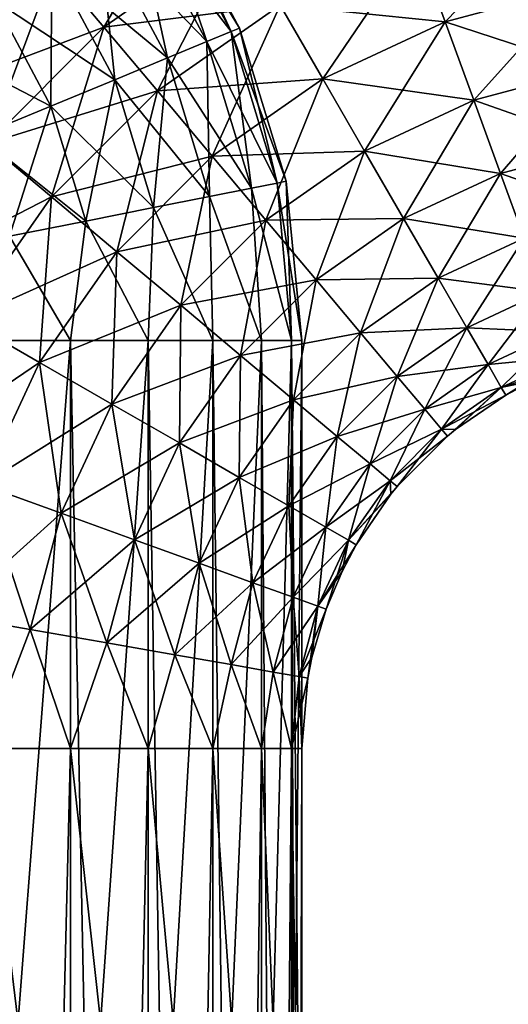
# Model space of a CAD drawing. Header units: inches. Extents: x -4.64 to 4.64, y -1.42 to 0.49.
# Tile 358 of 608: x 1.95 to 2.02, y -0.78 to -0.64. Entities that reach past the tile are written whole.
import ezdxf

# ---------------------------------------------------------------- set-up
doc = ezdxf.new("R2010")
doc.units = ezdxf.units.IN
doc.header["$LTSCALE"] = 65.185185
doc.header["$MEASUREMENT"] = 0
for name, color, linetype in [('675', 7, 'CONTINUOUS'), ('676', 7, 'CONTINUOUS'), ('683', 7, 'CONTINUOUS'), ('684', 7, 'CONTINUOUS'), ('701', 7, 'CONTINUOUS'), ('702', 7, 'CONTINUOUS'), ('726', 7, 'CONTINUOUS'), ('727', 7, 'CONTINUOUS')]:
    doc.layers.add(name, color=color, linetype=linetype)

msp = doc.modelspace()

# ---------------------------------------------------------------- linework, layer by layer
at = {"layer": '675', "color": 7, "linetype": 'CONTINUOUS', "true_color": 0xa2afbf}
for points in [[(1.9576, -0.682, 8.46837), (1.94513, -0.682, 8.47273), (1.9576, -1.243, 8.46837), (1.9576, -0.682, 8.46837)], [(1.9576, -1.243, 8.46837), (1.94513, -0.682, 8.47273), (1.94513, -1.243, 8.47273), (1.9576, -1.243, 8.46837)], [(1.96879, -0.682, 8.46134), (1.9576, -0.682, 8.46837), (1.96879, -1.243, 8.46134), (1.96879, -0.682, 8.46134)], [(1.96879, -1.243, 8.46134), (1.9576, -0.682, 8.46837), (1.9576, -1.243, 8.46837), (1.96879, -1.243, 8.46134)], [(1.97813, -0.682, 8.452), (1.96879, -0.682, 8.46134), (1.97813, -1.243, 8.452), (1.97813, -0.682, 8.452)], [(1.97813, -1.243, 8.452), (1.96879, -0.682, 8.46134), (1.96879, -1.243, 8.46134), (1.97813, -1.243, 8.452)], [(1.98516, -0.682, 8.44081), (1.97813, -0.682, 8.452), (1.98516, -1.243, 8.44081), (1.98516, -0.682, 8.44081)], [(1.98516, -1.243, 8.44081), (1.97813, -0.682, 8.452), (1.97813, -1.243, 8.452), (1.98516, -1.243, 8.44081)], [(1.98952, -0.682, 8.42834), (1.98516, -0.682, 8.44081), (1.98952, -1.243, 8.42834), (1.98952, -0.682, 8.42834)], [(1.98952, -1.243, 8.42834), (1.98516, -0.682, 8.44081), (1.98516, -1.243, 8.44081), (1.98952, -1.243, 8.42834)], [(1.991, -0.682, 8.41521), (1.98952, -0.682, 8.42834), (1.991, -0.843, 8.41521), (1.991, -0.682, 8.41521)], [(1.991, -0.843, 8.41521), (1.98952, -0.682, 8.42834), (1.991, -1.243, 8.41521), (1.991, -0.843, 8.41521)], [(1.991, -1.243, 8.41521), (1.98952, -0.682, 8.42834), (1.98952, -1.243, 8.42834), (1.991, -1.243, 8.41521)]]:
    msp.add_3dface(points, dxfattribs=at)
at = {"layer": '676', "color": 7, "linetype": 'CONTINUOUS', "true_color": 0xa2afbf}
for points in [[(1.9576, -0.843, 8.36205), (1.94513, -0.843, 8.35769), (1.9576, -0.682, 8.36205), (1.9576, -0.843, 8.36205)], [(1.9576, -0.682, 8.36205), (1.94513, -0.843, 8.35769), (1.94513, -0.682, 8.35769), (1.9576, -0.682, 8.36205)], [(1.96879, -0.843, 8.36908), (1.9576, -0.843, 8.36205), (1.96879, -0.682, 8.36908), (1.96879, -0.843, 8.36908)], [(1.96879, -0.682, 8.36908), (1.9576, -0.843, 8.36205), (1.9576, -0.682, 8.36205), (1.96879, -0.682, 8.36908)], [(1.97813, -0.843, 8.37842), (1.96879, -0.843, 8.36908), (1.97813, -0.682, 8.37842), (1.97813, -0.843, 8.37842)], [(1.97813, -0.682, 8.37842), (1.96879, -0.843, 8.36908), (1.96879, -0.682, 8.36908), (1.97813, -0.682, 8.37842)], [(1.98516, -0.843, 8.38961), (1.97813, -0.843, 8.37842), (1.98516, -0.682, 8.38961), (1.98516, -0.843, 8.38961)], [(1.98516, -0.682, 8.38961), (1.97813, -0.843, 8.37842), (1.97813, -0.682, 8.37842), (1.98516, -0.682, 8.38961)], [(1.98952, -0.843, 8.40208), (1.98516, -0.843, 8.38961), (1.98952, -0.682, 8.40208), (1.98952, -0.843, 8.40208)], [(1.98952, -0.682, 8.40208), (1.98516, -0.843, 8.38961), (1.98516, -0.682, 8.38961), (1.98952, -0.682, 8.40208)], [(1.991, -0.682, 8.41521), (1.991, -0.843, 8.41521), (1.98952, -0.843, 8.40208), (1.991, -0.682, 8.41521)], [(1.991, -0.682, 8.41521), (1.98952, -0.843, 8.40208), (1.98952, -0.682, 8.40208), (1.991, -0.682, 8.41521)]]:
    msp.add_3dface(points, dxfattribs=at)
at = {"layer": '683', "color": 7, "linetype": 'CONTINUOUS', "true_color": 0xa2afbf}
for points in [[(1.9576, -1.243, -8.46837), (1.94513, -1.243, -8.47273), (1.9576, -0.741, -8.46837), (1.9576, -1.243, -8.46837)], [(1.9576, -0.741, -8.46837), (1.94513, -1.243, -8.47273), (1.94513, -0.741, -8.47273), (1.9576, -0.741, -8.46837)], [(1.96879, -1.243, -8.46134), (1.9576, -1.243, -8.46837), (1.96879, -0.741, -8.46134), (1.96879, -1.243, -8.46134)], [(1.96879, -0.741, -8.46134), (1.9576, -1.243, -8.46837), (1.9576, -0.741, -8.46837), (1.96879, -0.741, -8.46134)], [(1.97813, -1.243, -8.452), (1.96879, -1.243, -8.46134), (1.97813, -0.741, -8.452), (1.97813, -1.243, -8.452)], [(1.97813, -0.741, -8.452), (1.96879, -1.243, -8.46134), (1.96879, -0.741, -8.46134), (1.97813, -0.741, -8.452)], [(1.98516, -1.243, -8.44081), (1.97813, -1.243, -8.452), (1.98516, -0.741, -8.44081), (1.98516, -1.243, -8.44081)], [(1.98516, -0.741, -8.44081), (1.97813, -1.243, -8.452), (1.97813, -0.741, -8.452), (1.98516, -0.741, -8.44081)], [(1.98952, -1.243, -8.42834), (1.98516, -1.243, -8.44081), (1.98952, -0.741, -8.42834), (1.98952, -1.243, -8.42834)], [(1.98952, -0.741, -8.42834), (1.98516, -1.243, -8.44081), (1.98516, -0.741, -8.44081), (1.98952, -0.741, -8.42834)], [(1.991, -0.843, -8.41521), (1.98952, -1.243, -8.42834), (1.991, -0.741, -8.41521), (1.991, -0.843, -8.41521)], [(1.991, -0.741, -8.41521), (1.98952, -1.243, -8.42834), (1.98952, -0.741, -8.42834), (1.991, -0.741, -8.41521)]]:
    msp.add_3dface(points, dxfattribs=at)
at = {"layer": '684', "color": 7, "linetype": 'CONTINUOUS', "true_color": 0xa2afbf}
for points in [[(1.94513, -0.843, -8.35769), (1.9576, -0.843, -8.36205), (1.94513, -0.741, -8.35769), (1.94513, -0.843, -8.35769)], [(1.94513, -0.741, -8.35769), (1.9576, -0.843, -8.36205), (1.9576, -0.741, -8.36205), (1.94513, -0.741, -8.35769)], [(1.9576, -0.843, -8.36205), (1.96879, -0.843, -8.36908), (1.9576, -0.741, -8.36205), (1.9576, -0.843, -8.36205)], [(1.9576, -0.741, -8.36205), (1.96879, -0.843, -8.36908), (1.96879, -0.741, -8.36908), (1.9576, -0.741, -8.36205)], [(1.96879, -0.843, -8.36908), (1.97813, -0.843, -8.37842), (1.96879, -0.741, -8.36908), (1.96879, -0.843, -8.36908)], [(1.96879, -0.741, -8.36908), (1.97813, -0.843, -8.37842), (1.97813, -0.741, -8.37842), (1.96879, -0.741, -8.36908)], [(1.97813, -0.843, -8.37842), (1.98516, -0.843, -8.38961), (1.97813, -0.741, -8.37842), (1.97813, -0.843, -8.37842)], [(1.97813, -0.741, -8.37842), (1.98516, -0.843, -8.38961), (1.98516, -0.741, -8.38961), (1.97813, -0.741, -8.37842)], [(1.98516, -0.843, -8.38961), (1.98952, -0.843, -8.40208), (1.98516, -0.741, -8.38961), (1.98516, -0.843, -8.38961)], [(1.98516, -0.741, -8.38961), (1.98952, -0.843, -8.40208), (1.98952, -0.741, -8.40208), (1.98516, -0.741, -8.38961)], [(1.991, -0.843, -8.41521), (1.991, -0.741, -8.41521), (1.98952, -0.741, -8.40208), (1.991, -0.843, -8.41521)], [(1.98952, -0.843, -8.40208), (1.991, -0.843, -8.41521), (1.98952, -0.741, -8.40208), (1.98952, -0.843, -8.40208)]]:
    msp.add_3dface(points, dxfattribs=at)
at = {"layer": '701', "color": 7, "linetype": 'CONTINUOUS', "true_color": 0xa2afbf}
for points in [[(1.97002, -0.61712, 8.42748), (1.98201, -0.63682, 8.41521), (1.97109, -0.6164, 8.41521), (1.97002, -0.61712, 8.42748)], [(1.96685, -0.61924, 8.43921), (1.98082, -0.63732, 8.42748), (1.97002, -0.61712, 8.42748), (1.96685, -0.61924, 8.43921)], [(1.98082, -0.63732, 8.42748), (1.98201, -0.63682, 8.41521), (1.97002, -0.61712, 8.42748), (1.98082, -0.63732, 8.42748)], [(1.96172, -0.62267, 8.44989), (1.9773, -0.63877, 8.43921), (1.96685, -0.61924, 8.43921), (1.96172, -0.62267, 8.44989)], [(1.9773, -0.63877, 8.43921), (1.98082, -0.63732, 8.42748), (1.96685, -0.61924, 8.43921), (1.9773, -0.63877, 8.43921)], [(1.95486, -0.62726, 8.45906), (1.9716, -0.64114, 8.44989), (1.96172, -0.62267, 8.44989), (1.95486, -0.62726, 8.45906)], [(1.9716, -0.64114, 8.44989), (1.9773, -0.63877, 8.43921), (1.96172, -0.62267, 8.44989), (1.9716, -0.64114, 8.44989)], [(1.94657, -0.6328, 8.46631), (1.96398, -0.6443, 8.45906), (1.95486, -0.62726, 8.45906), (1.94657, -0.6328, 8.46631)], [(1.96398, -0.6443, 8.45906), (1.9716, -0.64114, 8.44989), (1.95486, -0.62726, 8.45906), (1.96398, -0.6443, 8.45906)], [(1.9372, -0.63907, 8.47132), (1.95476, -0.64812, 8.46631), (1.94657, -0.6328, 8.46631), (1.9372, -0.63907, 8.47132)], [(1.95476, -0.64812, 8.46631), (1.96398, -0.6443, 8.45906), (1.94657, -0.6328, 8.46631), (1.95476, -0.64812, 8.46631)], [(1.9773, -0.63877, 8.43921), (1.98747, -0.65923, 8.42748), (1.98082, -0.63732, 8.42748), (1.9773, -0.63877, 8.43921)], [(1.98082, -0.63732, 8.42748), (1.98873, -0.65898, 8.41521), (1.98201, -0.63682, 8.41521), (1.98082, -0.63732, 8.42748)], [(1.98747, -0.65923, 8.42748), (1.98873, -0.65898, 8.41521), (1.98082, -0.63732, 8.42748), (1.98747, -0.65923, 8.42748)], [(1.94435, -0.65243, 8.47132), (1.95476, -0.64812, 8.46631), (1.9372, -0.63907, 8.47132), (1.94435, -0.65243, 8.47132)], [(1.9716, -0.64114, 8.44989), (1.98373, -0.65997, 8.43921), (1.9773, -0.63877, 8.43921), (1.9716, -0.64114, 8.44989)], [(1.98373, -0.65997, 8.43921), (1.98747, -0.65923, 8.42748), (1.9773, -0.63877, 8.43921), (1.98373, -0.65997, 8.43921)], [(1.96398, -0.6443, 8.45906), (1.97768, -0.66118, 8.44989), (1.9716, -0.64114, 8.44989), (1.96398, -0.6443, 8.45906)], [(1.97768, -0.66118, 8.44989), (1.98373, -0.65997, 8.43921), (1.9716, -0.64114, 8.44989), (1.97768, -0.66118, 8.44989)], [(1.95476, -0.64812, 8.46631), (1.96959, -0.66279, 8.45906), (1.96398, -0.6443, 8.45906), (1.95476, -0.64812, 8.46631)], [(1.96959, -0.66279, 8.45906), (1.97768, -0.66118, 8.44989), (1.96398, -0.6443, 8.45906), (1.96959, -0.66279, 8.45906)], [(1.94435, -0.65243, 8.47132), (1.9598, -0.66473, 8.46631), (1.95476, -0.64812, 8.46631), (1.94435, -0.65243, 8.47132)], [(1.9598, -0.66473, 8.46631), (1.96959, -0.66279, 8.45906), (1.95476, -0.64812, 8.46631), (1.9598, -0.66473, 8.46631)], [(1.94875, -0.66693, 8.47132), (1.9598, -0.66473, 8.46631), (1.94435, -0.65243, 8.47132), (1.94875, -0.66693, 8.47132)], [(1.98373, -0.65997, 8.43921), (1.98952, -0.682, 8.42834), (1.98747, -0.65923, 8.42748), (1.98373, -0.65997, 8.43921)], [(1.98747, -0.65923, 8.42748), (1.991, -0.682, 8.41521), (1.98873, -0.65898, 8.41521), (1.98747, -0.65923, 8.42748)], [(1.98952, -0.682, 8.42834), (1.991, -0.682, 8.41521), (1.98747, -0.65923, 8.42748), (1.98952, -0.682, 8.42834)], [(1.97768, -0.66118, 8.44989), (1.98516, -0.682, 8.44081), (1.98373, -0.65997, 8.43921), (1.97768, -0.66118, 8.44989)], [(1.98516, -0.682, 8.44081), (1.98952, -0.682, 8.42834), (1.98373, -0.65997, 8.43921), (1.98516, -0.682, 8.44081)], [(1.96959, -0.66279, 8.45906), (1.97813, -0.682, 8.452), (1.97768, -0.66118, 8.44989), (1.96959, -0.66279, 8.45906)], [(1.97813, -0.682, 8.452), (1.98516, -0.682, 8.44081), (1.97768, -0.66118, 8.44989), (1.97813, -0.682, 8.452)], [(1.9598, -0.66473, 8.46631), (1.96879, -0.682, 8.46134), (1.96959, -0.66279, 8.45906), (1.9598, -0.66473, 8.46631)], [(1.96879, -0.682, 8.46134), (1.97813, -0.682, 8.452), (1.96959, -0.66279, 8.45906), (1.96879, -0.682, 8.46134)], [(1.94875, -0.66693, 8.47132), (1.9576, -0.682, 8.46837), (1.9598, -0.66473, 8.46631), (1.94875, -0.66693, 8.47132)], [(1.9576, -0.682, 8.46837), (1.96879, -0.682, 8.46134), (1.9598, -0.66473, 8.46631), (1.9576, -0.682, 8.46837)], [(1.94513, -0.682, 8.47273), (1.9576, -0.682, 8.46837), (1.94875, -0.66693, 8.47132), (1.94513, -0.682, 8.47273)]]:
    msp.add_3dface(points, dxfattribs=at)
at = {"layer": '702', "color": 7, "linetype": 'CONTINUOUS', "true_color": 0xa2afbf}
for points in [[(1.97002, -0.61712, 8.40294), (1.97109, -0.6164, 8.41521), (1.98082, -0.63732, 8.40294), (1.97002, -0.61712, 8.40294)], [(1.97109, -0.6164, 8.41521), (1.98201, -0.63682, 8.41521), (1.98082, -0.63732, 8.40294), (1.97109, -0.6164, 8.41521)], [(1.96685, -0.61924, 8.39121), (1.97002, -0.61712, 8.40294), (1.9773, -0.63877, 8.39121), (1.96685, -0.61924, 8.39121)], [(1.9773, -0.63877, 8.39121), (1.97002, -0.61712, 8.40294), (1.98082, -0.63732, 8.40294), (1.9773, -0.63877, 8.39121)], [(1.96172, -0.62267, 8.38053), (1.96685, -0.61924, 8.39121), (1.9716, -0.64114, 8.38053), (1.96172, -0.62267, 8.38053)], [(1.9716, -0.64114, 8.38053), (1.96685, -0.61924, 8.39121), (1.9773, -0.63877, 8.39121), (1.9716, -0.64114, 8.38053)], [(1.95486, -0.62726, 8.37136), (1.96172, -0.62267, 8.38053), (1.96398, -0.6443, 8.37136), (1.95486, -0.62726, 8.37136)], [(1.96398, -0.6443, 8.37136), (1.96172, -0.62267, 8.38053), (1.9716, -0.64114, 8.38053), (1.96398, -0.6443, 8.37136)], [(1.94657, -0.6328, 8.36411), (1.95486, -0.62726, 8.37136), (1.95476, -0.64812, 8.36411), (1.94657, -0.6328, 8.36411)], [(1.95476, -0.64812, 8.36411), (1.95486, -0.62726, 8.37136), (1.96398, -0.6443, 8.37136), (1.95476, -0.64812, 8.36411)], [(1.94435, -0.65243, 8.3591), (1.94657, -0.6328, 8.36411), (1.95476, -0.64812, 8.36411), (1.94435, -0.65243, 8.3591)], [(1.9773, -0.63877, 8.39121), (1.98082, -0.63732, 8.40294), (1.98373, -0.65997, 8.39121), (1.9773, -0.63877, 8.39121)], [(1.98082, -0.63732, 8.40294), (1.98201, -0.63682, 8.41521), (1.98747, -0.65923, 8.40294), (1.98082, -0.63732, 8.40294)], [(1.98373, -0.65997, 8.39121), (1.98082, -0.63732, 8.40294), (1.98747, -0.65923, 8.40294), (1.98373, -0.65997, 8.39121)], [(1.98201, -0.63682, 8.41521), (1.98873, -0.65898, 8.41521), (1.98747, -0.65923, 8.40294), (1.98201, -0.63682, 8.41521)], [(1.9716, -0.64114, 8.38053), (1.9773, -0.63877, 8.39121), (1.97768, -0.66118, 8.38053), (1.9716, -0.64114, 8.38053)], [(1.97768, -0.66118, 8.38053), (1.9773, -0.63877, 8.39121), (1.98373, -0.65997, 8.39121), (1.97768, -0.66118, 8.38053)], [(1.96398, -0.6443, 8.37136), (1.9716, -0.64114, 8.38053), (1.96959, -0.66279, 8.37136), (1.96398, -0.6443, 8.37136)], [(1.96959, -0.66279, 8.37136), (1.9716, -0.64114, 8.38053), (1.97768, -0.66118, 8.38053), (1.96959, -0.66279, 8.37136)], [(1.95476, -0.64812, 8.36411), (1.96398, -0.6443, 8.37136), (1.9598, -0.66473, 8.36411), (1.95476, -0.64812, 8.36411)], [(1.9598, -0.66473, 8.36411), (1.96398, -0.6443, 8.37136), (1.96959, -0.66279, 8.37136), (1.9598, -0.66473, 8.36411)], [(1.94435, -0.65243, 8.3591), (1.95476, -0.64812, 8.36411), (1.94875, -0.66693, 8.3591), (1.94435, -0.65243, 8.3591)], [(1.94875, -0.66693, 8.3591), (1.95476, -0.64812, 8.36411), (1.9598, -0.66473, 8.36411), (1.94875, -0.66693, 8.3591)], [(1.98952, -0.682, 8.40208), (1.98373, -0.65997, 8.39121), (1.98747, -0.65923, 8.40294), (1.98952, -0.682, 8.40208)], [(1.98873, -0.65898, 8.41521), (1.98952, -0.682, 8.40208), (1.98747, -0.65923, 8.40294), (1.98873, -0.65898, 8.41521)], [(1.991, -0.682, 8.41521), (1.98952, -0.682, 8.40208), (1.98873, -0.65898, 8.41521), (1.991, -0.682, 8.41521)], [(1.98516, -0.682, 8.38961), (1.97768, -0.66118, 8.38053), (1.98373, -0.65997, 8.39121), (1.98516, -0.682, 8.38961)], [(1.98952, -0.682, 8.40208), (1.98516, -0.682, 8.38961), (1.98373, -0.65997, 8.39121), (1.98952, -0.682, 8.40208)], [(1.97813, -0.682, 8.37842), (1.96959, -0.66279, 8.37136), (1.97768, -0.66118, 8.38053), (1.97813, -0.682, 8.37842)], [(1.98516, -0.682, 8.38961), (1.97813, -0.682, 8.37842), (1.97768, -0.66118, 8.38053), (1.98516, -0.682, 8.38961)], [(1.96879, -0.682, 8.36908), (1.9598, -0.66473, 8.36411), (1.96959, -0.66279, 8.37136), (1.96879, -0.682, 8.36908)], [(1.97813, -0.682, 8.37842), (1.96879, -0.682, 8.36908), (1.96959, -0.66279, 8.37136), (1.97813, -0.682, 8.37842)], [(1.9576, -0.682, 8.36205), (1.94875, -0.66693, 8.3591), (1.9598, -0.66473, 8.36411), (1.9576, -0.682, 8.36205)], [(1.96879, -0.682, 8.36908), (1.9576, -0.682, 8.36205), (1.9598, -0.66473, 8.36411), (1.96879, -0.682, 8.36908)], [(1.9576, -0.682, 8.36205), (1.94513, -0.682, 8.35769), (1.94875, -0.66693, 8.3591), (1.9576, -0.682, 8.36205)]]:
    msp.add_3dface(points, dxfattribs=at)
at = {"layer": '726', "color": 7, "linetype": 'CONTINUOUS', "true_color": 0xa2afbf}
for points in [[(1.94871, -0.62042, -8.45906), (1.95513, -0.62806, -8.46631), (1.92929, -0.63986, -8.45906), (1.94871, -0.62042, -8.45906)], [(1.95513, -0.62806, -8.46631), (1.98184, -0.62304, -8.47132), (1.96238, -0.63669, -8.47132), (1.95513, -0.62806, -8.46631)], [(1.98184, -0.62304, -8.47132), (1.98788, -0.63349, -8.47389), (1.96238, -0.63669, -8.47132), (1.98184, -0.62304, -8.47132)], [(2.00751, -0.62433, -8.47389), (2.01173, -0.63592, -8.47389), (1.98788, -0.63349, -8.47389), (2.00751, -0.62433, -8.47389)], [(2.00751, -0.62433, -8.47389), (2.03058, -0.63087, -8.47389), (2.01173, -0.63592, -8.47389), (2.00751, -0.62433, -8.47389)], [(1.92929, -0.63986, -8.45906), (1.95513, -0.62806, -8.46631), (1.93694, -0.64627, -8.46631), (1.92929, -0.63986, -8.45906)], [(1.95513, -0.62806, -8.46631), (1.96238, -0.63669, -8.47132), (1.93694, -0.64627, -8.46631), (1.95513, -0.62806, -8.46631)], [(2.03058, -0.63087, -8.47389), (2.03268, -0.64275, -8.47132), (2.01173, -0.63592, -8.47389), (2.03058, -0.63087, -8.47389)], [(1.96238, -0.63669, -8.47132), (1.98788, -0.63349, -8.47389), (1.97014, -0.64592, -8.47389), (1.96238, -0.63669, -8.47132)], [(1.98788, -0.63349, -8.47389), (1.99405, -0.64417, -8.47389), (1.97014, -0.64592, -8.47389), (1.98788, -0.63349, -8.47389)], [(1.98788, -0.63349, -8.47389), (2.01173, -0.63592, -8.47389), (1.99405, -0.64417, -8.47389), (1.98788, -0.63349, -8.47389)], [(2.01173, -0.63592, -8.47389), (2.01586, -0.64725, -8.47132), (1.99405, -0.64417, -8.47389), (2.01173, -0.63592, -8.47389)], [(2.01173, -0.63592, -8.47389), (2.03268, -0.64275, -8.47132), (2.01586, -0.64725, -8.47132), (2.01173, -0.63592, -8.47389)], [(1.93694, -0.64627, -8.46631), (1.96238, -0.63669, -8.47132), (1.94558, -0.6535, -8.47132), (1.93694, -0.64627, -8.46631)], [(1.96238, -0.63669, -8.47132), (1.97014, -0.64592, -8.47389), (1.94558, -0.6535, -8.47132), (1.96238, -0.63669, -8.47132)], [(2.03268, -0.64275, -8.47132), (2.03463, -0.65384, -8.46631), (2.01586, -0.64725, -8.47132), (2.03268, -0.64275, -8.47132)], [(1.97014, -0.64592, -8.47389), (1.99405, -0.64417, -8.47389), (1.97807, -0.65537, -8.47389), (1.97014, -0.64592, -8.47389)], [(1.99405, -0.64417, -8.47389), (2.00009, -0.65462, -8.47132), (1.97807, -0.65537, -8.47389), (1.99405, -0.64417, -8.47389)], [(1.99405, -0.64417, -8.47389), (2.01586, -0.64725, -8.47132), (2.00009, -0.65462, -8.47132), (1.99405, -0.64417, -8.47389)], [(1.94558, -0.6535, -8.47132), (1.97014, -0.64592, -8.47389), (1.95483, -0.66125, -8.47389), (1.94558, -0.6535, -8.47132)], [(1.97014, -0.64592, -8.47389), (1.97807, -0.65537, -8.47389), (1.95483, -0.66125, -8.47389), (1.97014, -0.64592, -8.47389)], [(2.01586, -0.64725, -8.47132), (2.01972, -0.65784, -8.46631), (2.00009, -0.65462, -8.47132), (2.01586, -0.64725, -8.47132)], [(2.01586, -0.64725, -8.47132), (2.03463, -0.65384, -8.46631), (2.01972, -0.65784, -8.46631), (2.01586, -0.64725, -8.47132)], [(1.94558, -0.6535, -8.47132), (1.95483, -0.66125, -8.47389), (1.93196, -0.67299, -8.47132), (1.94558, -0.6535, -8.47132)], [(1.97807, -0.65537, -8.47389), (2.00009, -0.65462, -8.47132), (1.98583, -0.66461, -8.47132), (1.97807, -0.65537, -8.47389)], [(2.00009, -0.65462, -8.47132), (2.00572, -0.66437, -8.46631), (1.98583, -0.66461, -8.47132), (2.00009, -0.65462, -8.47132)], [(2.00009, -0.65462, -8.47132), (2.01972, -0.65784, -8.46631), (2.00572, -0.66437, -8.46631), (2.00009, -0.65462, -8.47132)], [(2.03463, -0.65384, -8.46631), (2.03636, -0.66367, -8.45906), (2.01972, -0.65784, -8.46631), (2.03463, -0.65384, -8.46631)], [(1.95483, -0.66125, -8.47389), (1.97807, -0.65537, -8.47389), (1.96428, -0.66918, -8.47389), (1.95483, -0.66125, -8.47389)], [(1.97807, -0.65537, -8.47389), (1.98583, -0.66461, -8.47132), (1.96428, -0.66918, -8.47389), (1.97807, -0.65537, -8.47389)], [(2.01972, -0.65784, -8.46631), (2.02313, -0.66722, -8.45906), (2.00572, -0.66437, -8.46631), (2.01972, -0.65784, -8.46631)], [(2.01972, -0.65784, -8.46631), (2.03636, -0.66367, -8.45906), (2.02313, -0.66722, -8.45906), (2.01972, -0.65784, -8.46631)], [(1.93196, -0.67299, -8.47132), (1.95483, -0.66125, -8.47389), (1.94241, -0.67901, -8.47389), (1.93196, -0.67299, -8.47132)], [(1.95483, -0.66125, -8.47389), (1.96428, -0.66918, -8.47389), (1.94241, -0.67901, -8.47389), (1.95483, -0.66125, -8.47389)], [(1.96428, -0.66918, -8.47389), (1.98583, -0.66461, -8.47132), (1.97353, -0.67692, -8.47132), (1.96428, -0.66918, -8.47389)], [(1.98583, -0.66461, -8.47132), (1.99308, -0.67323, -8.46631), (1.97353, -0.67692, -8.47132), (1.98583, -0.66461, -8.47132)], [(1.98583, -0.66461, -8.47132), (2.00572, -0.66437, -8.46631), (1.99308, -0.67323, -8.46631), (1.98583, -0.66461, -8.47132)], [(2.00572, -0.66437, -8.46631), (2.01072, -0.67301, -8.45906), (1.99308, -0.67323, -8.46631), (2.00572, -0.66437, -8.46631)], [(2.00572, -0.66437, -8.46631), (2.02313, -0.66722, -8.45906), (2.01072, -0.67301, -8.45906), (2.00572, -0.66437, -8.46631)], [(2.02313, -0.66722, -8.45906), (2.02596, -0.67497, -8.44989), (2.01072, -0.67301, -8.45906), (2.02313, -0.66722, -8.45906)], [(1.94241, -0.67901, -8.47389), (1.96428, -0.66918, -8.47389), (1.9531, -0.68517, -8.47389), (1.94241, -0.67901, -8.47389)], [(1.96428, -0.66918, -8.47389), (1.97353, -0.67692, -8.47132), (1.9531, -0.68517, -8.47389), (1.96428, -0.66918, -8.47389)], [(1.97353, -0.67692, -8.47132), (1.99308, -0.67323, -8.46631), (1.98217, -0.68416, -8.46631), (1.97353, -0.67692, -8.47132)], [(1.99308, -0.67323, -8.46631), (1.9995, -0.68088, -8.45906), (1.98217, -0.68416, -8.46631), (1.99308, -0.67323, -8.46631)], [(1.99308, -0.67323, -8.46631), (2.01072, -0.67301, -8.45906), (1.9995, -0.68088, -8.45906), (1.99308, -0.67323, -8.46631)], [(2.01072, -0.67301, -8.45906), (2.01484, -0.68016, -8.44989), (1.9995, -0.68088, -8.45906), (2.01072, -0.67301, -8.45906)], [(2.01072, -0.67301, -8.45906), (2.02596, -0.67497, -8.44989), (2.01484, -0.68016, -8.44989), (2.01072, -0.67301, -8.45906)], [(2.02596, -0.67497, -8.44989), (2.02807, -0.68077, -8.43921), (2.01484, -0.68016, -8.44989), (2.02596, -0.67497, -8.44989)], [(1.9531, -0.68517, -8.47389), (1.97353, -0.67692, -8.47132), (1.96355, -0.69119, -8.47132), (1.9531, -0.68517, -8.47389)], [(1.97353, -0.67692, -8.47132), (1.98217, -0.68416, -8.46631), (1.96355, -0.69119, -8.47132), (1.97353, -0.67692, -8.47132)], [(1.94241, -0.67901, -8.47389), (1.9531, -0.68517, -8.47389), (1.93328, -0.69865, -8.47389), (1.94241, -0.67901, -8.47389)], [(1.9995, -0.68088, -8.45906), (2.01484, -0.68016, -8.44989), (2.0048, -0.6872, -8.44989), (1.9995, -0.68088, -8.45906)], [(2.01484, -0.68016, -8.44989), (2.01793, -0.6855, -8.43921), (2.0048, -0.6872, -8.44989), (2.01484, -0.68016, -8.44989)], [(2.01484, -0.68016, -8.44989), (2.02807, -0.68077, -8.43921), (2.01793, -0.6855, -8.43921), (2.01484, -0.68016, -8.44989)], [(1.98217, -0.68416, -8.46631), (1.9995, -0.68088, -8.45906), (1.98981, -0.69057, -8.45906), (1.98217, -0.68416, -8.46631)], [(1.9995, -0.68088, -8.45906), (2.0048, -0.6872, -8.44989), (1.98981, -0.69057, -8.45906), (1.9995, -0.68088, -8.45906)], [(2.02807, -0.68077, -8.43921), (2.02937, -0.68435, -8.42748), (2.01793, -0.6855, -8.43921), (2.02807, -0.68077, -8.43921)], [(1.96355, -0.69119, -8.47132), (1.98217, -0.68416, -8.46631), (1.97332, -0.69682, -8.46631), (1.96355, -0.69119, -8.47132)], [(1.98217, -0.68416, -8.46631), (1.98981, -0.69057, -8.45906), (1.97332, -0.69682, -8.46631), (1.98217, -0.68416, -8.46631)], [(2.01793, -0.6855, -8.43921), (2.02937, -0.68435, -8.42748), (2.01984, -0.6888, -8.42748), (2.01793, -0.6855, -8.43921)], [(2.02937, -0.68435, -8.42748), (2.02981, -0.68556, -8.41521), (2.01984, -0.6888, -8.42748), (2.02937, -0.68435, -8.42748)], [(1.93328, -0.69865, -8.47389), (1.9531, -0.68517, -8.47389), (1.94487, -0.70286, -8.47389), (1.93328, -0.69865, -8.47389)], [(1.9531, -0.68517, -8.47389), (1.96355, -0.69119, -8.47132), (1.94487, -0.70286, -8.47389), (1.9531, -0.68517, -8.47389)], [(2.0048, -0.6872, -8.44989), (2.01793, -0.6855, -8.43921), (2.00877, -0.69192, -8.43921), (2.0048, -0.6872, -8.44989)], [(2.01793, -0.6855, -8.43921), (2.01984, -0.6888, -8.42748), (2.00877, -0.69192, -8.43921), (2.01793, -0.6855, -8.43921)], [(2.01984, -0.6888, -8.42748), (2.02981, -0.68556, -8.41521), (2.0244, -0.68784, -8.41521), (2.01984, -0.6888, -8.42748)], [(1.98981, -0.69057, -8.45906), (2.0048, -0.6872, -8.44989), (1.99614, -0.69587, -8.44989), (1.98981, -0.69057, -8.45906)], [(2.0048, -0.6872, -8.44989), (2.00877, -0.69192, -8.43921), (1.99614, -0.69587, -8.44989), (2.0048, -0.6872, -8.44989)], [(2.00877, -0.69192, -8.43921), (2.01984, -0.6888, -8.42748), (2.01122, -0.69484, -8.42748), (2.00877, -0.69192, -8.43921)], [(2.01984, -0.6888, -8.42748), (2.02048, -0.68991, -8.41521), (2.01122, -0.69484, -8.42748), (2.01984, -0.6888, -8.42748)], [(2.02048, -0.68991, -8.41521), (2.01984, -0.6888, -8.42748), (2.0244, -0.68784, -8.41521), (2.02048, -0.68991, -8.41521)], [(1.97332, -0.69682, -8.46631), (1.98981, -0.69057, -8.45906), (1.98196, -0.7018, -8.45906), (1.97332, -0.69682, -8.46631)], [(1.98981, -0.69057, -8.45906), (1.99614, -0.69587, -8.44989), (1.98196, -0.7018, -8.45906), (1.98981, -0.69057, -8.45906)], [(2.01122, -0.69484, -8.42748), (2.02048, -0.68991, -8.41521), (2.01321, -0.69487, -8.41521), (2.01122, -0.69484, -8.42748)], [(1.94487, -0.70286, -8.47389), (1.96355, -0.69119, -8.47132), (1.95621, -0.70698, -8.47132), (1.94487, -0.70286, -8.47389)], [(1.96355, -0.69119, -8.47132), (1.97332, -0.69682, -8.46631), (1.95621, -0.70698, -8.47132), (1.96355, -0.69119, -8.47132)], [(1.99614, -0.69587, -8.44989), (2.00877, -0.69192, -8.43921), (2.00087, -0.69983, -8.43921), (1.99614, -0.69587, -8.44989)], [(2.00877, -0.69192, -8.43921), (2.01122, -0.69484, -8.42748), (2.00087, -0.69983, -8.43921), (2.00877, -0.69192, -8.43921)], [(2.00087, -0.69983, -8.43921), (2.01122, -0.69484, -8.42748), (2.00379, -0.70228, -8.42748), (2.00087, -0.69983, -8.43921)], [(2.01122, -0.69484, -8.42748), (2.01205, -0.69582, -8.41521), (2.00379, -0.70228, -8.42748), (2.01122, -0.69484, -8.42748)], [(2.01205, -0.69582, -8.41521), (2.01122, -0.69484, -8.42748), (2.01321, -0.69487, -8.41521), (2.01205, -0.69582, -8.41521)], [(1.98196, -0.7018, -8.45906), (1.99614, -0.69587, -8.44989), (1.98912, -0.70592, -8.44989), (1.98196, -0.7018, -8.45906)], [(1.99614, -0.69587, -8.44989), (2.00087, -0.69983, -8.43921), (1.98912, -0.70592, -8.44989), (1.99614, -0.69587, -8.44989)], [(2.00379, -0.70228, -8.42748), (2.01205, -0.69582, -8.41521), (2.00478, -0.70311, -8.41521), (2.00379, -0.70228, -8.42748)], [(1.95621, -0.70698, -8.47132), (1.97332, -0.69682, -8.46631), (1.96681, -0.71082, -8.46631), (1.95621, -0.70698, -8.47132)], [(1.97332, -0.69682, -8.46631), (1.98196, -0.7018, -8.45906), (1.96681, -0.71082, -8.46631), (1.97332, -0.69682, -8.46631)], [(1.98912, -0.70592, -8.44989), (2.00087, -0.69983, -8.43921), (1.99446, -0.709, -8.43921), (1.98912, -0.70592, -8.44989)], [(2.00087, -0.69983, -8.43921), (2.00379, -0.70228, -8.42748), (1.99446, -0.709, -8.43921), (2.00087, -0.69983, -8.43921)], [(1.96681, -0.71082, -8.46631), (1.98196, -0.7018, -8.45906), (1.97619, -0.71422, -8.45906), (1.96681, -0.71082, -8.46631)], [(1.98196, -0.7018, -8.45906), (1.98912, -0.70592, -8.44989), (1.97619, -0.71422, -8.45906), (1.98196, -0.7018, -8.45906)], [(1.94487, -0.70286, -8.47389), (1.95621, -0.70698, -8.47132), (1.93984, -0.72172, -8.47389), (1.94487, -0.70286, -8.47389)], [(1.99446, -0.709, -8.43921), (2.00379, -0.70228, -8.42748), (1.99776, -0.7109, -8.42748), (1.99446, -0.709, -8.43921)], [(2.00379, -0.70228, -8.42748), (2.00478, -0.70311, -8.41521), (1.99776, -0.7109, -8.42748), (2.00379, -0.70228, -8.42748)], [(1.99776, -0.7109, -8.42748), (2.00478, -0.70311, -8.41521), (2.00387, -0.70421, -8.41521), (1.99776, -0.7109, -8.42748)], [(1.99888, -0.71154, -8.41521), (1.99776, -0.7109, -8.42748), (2.00387, -0.70421, -8.41521), (1.99888, -0.71154, -8.41521)], [(1.97619, -0.71422, -8.45906), (1.98912, -0.70592, -8.44989), (1.98394, -0.71704, -8.44989), (1.97619, -0.71422, -8.45906)], [(1.98912, -0.70592, -8.44989), (1.99446, -0.709, -8.43921), (1.98394, -0.71704, -8.44989), (1.98912, -0.70592, -8.44989)], [(1.93984, -0.72172, -8.47389), (1.95621, -0.70698, -8.47132), (1.95173, -0.7238, -8.47132), (1.93984, -0.72172, -8.47389)], [(1.95621, -0.70698, -8.47132), (1.96681, -0.71082, -8.46631), (1.95173, -0.7238, -8.47132), (1.95621, -0.70698, -8.47132)], [(1.98394, -0.71704, -8.44989), (1.99446, -0.709, -8.43921), (1.98974, -0.71914, -8.43921), (1.98394, -0.71704, -8.44989)], [(1.99446, -0.709, -8.43921), (1.99776, -0.7109, -8.42748), (1.98974, -0.71914, -8.43921), (1.99446, -0.709, -8.43921)], [(1.95173, -0.7238, -8.47132), (1.96681, -0.71082, -8.46631), (1.96283, -0.72574, -8.46631), (1.95173, -0.7238, -8.47132)], [(1.96681, -0.71082, -8.46631), (1.97619, -0.71422, -8.45906), (1.96283, -0.72574, -8.46631), (1.96681, -0.71082, -8.46631)], [(1.98974, -0.71914, -8.43921), (1.99776, -0.7109, -8.42748), (1.99333, -0.72044, -8.42748), (1.98974, -0.71914, -8.43921)], [(1.99776, -0.7109, -8.42748), (1.99888, -0.71154, -8.41521), (1.99333, -0.72044, -8.42748), (1.99776, -0.7109, -8.42748)], [(1.99333, -0.72044, -8.42748), (1.99888, -0.71154, -8.41521), (1.99684, -0.7154, -8.41521), (1.99333, -0.72044, -8.42748)], [(1.96283, -0.72574, -8.46631), (1.97619, -0.71422, -8.45906), (1.97266, -0.72746, -8.45906), (1.96283, -0.72574, -8.46631)], [(1.97619, -0.71422, -8.45906), (1.98394, -0.71704, -8.44989), (1.97266, -0.72746, -8.45906), (1.97619, -0.71422, -8.45906)], [(1.99454, -0.72088, -8.41521), (1.99333, -0.72044, -8.42748), (1.99684, -0.7154, -8.41521), (1.99454, -0.72088, -8.41521)], [(1.97266, -0.72746, -8.45906), (1.98394, -0.71704, -8.44989), (1.98078, -0.72888, -8.44989), (1.97266, -0.72746, -8.45906)], [(1.98394, -0.71704, -8.44989), (1.98974, -0.71914, -8.43921), (1.98078, -0.72888, -8.44989), (1.98394, -0.71704, -8.44989)], [(1.98078, -0.72888, -8.44989), (1.98974, -0.71914, -8.43921), (1.98686, -0.72995, -8.43921), (1.98078, -0.72888, -8.44989)], [(1.98974, -0.71914, -8.43921), (1.99333, -0.72044, -8.42748), (1.98686, -0.72995, -8.43921), (1.98974, -0.71914, -8.43921)], [(1.98686, -0.72995, -8.43921), (1.99333, -0.72044, -8.42748), (1.99061, -0.7306, -8.42748), (1.98686, -0.72995, -8.43921)], [(1.99333, -0.72044, -8.42748), (1.99454, -0.72088, -8.41521), (1.99061, -0.7306, -8.42748), (1.99333, -0.72044, -8.42748)], [(1.94513, -0.741, -8.47273), (1.93984, -0.72172, -8.47389), (1.95173, -0.7238, -8.47132), (1.94513, -0.741, -8.47273)], [(1.99061, -0.7306, -8.42748), (1.99454, -0.72088, -8.41521), (1.99248, -0.72787, -8.41521), (1.99061, -0.7306, -8.42748)], [(1.9576, -0.741, -8.46837), (1.94513, -0.741, -8.47273), (1.95173, -0.7238, -8.47132), (1.9576, -0.741, -8.46837)], [(1.9576, -0.741, -8.46837), (1.95173, -0.7238, -8.47132), (1.96283, -0.72574, -8.46631), (1.9576, -0.741, -8.46837)], [(1.96879, -0.741, -8.46134), (1.9576, -0.741, -8.46837), (1.96283, -0.72574, -8.46631), (1.96879, -0.741, -8.46134)], [(1.96879, -0.741, -8.46134), (1.96283, -0.72574, -8.46631), (1.97266, -0.72746, -8.45906), (1.96879, -0.741, -8.46134)], [(1.97813, -0.741, -8.452), (1.96879, -0.741, -8.46134), (1.97266, -0.72746, -8.45906), (1.97813, -0.741, -8.452)], [(1.97813, -0.741, -8.452), (1.97266, -0.72746, -8.45906), (1.98078, -0.72888, -8.44989), (1.97813, -0.741, -8.452)], [(1.98516, -0.741, -8.44081), (1.97813, -0.741, -8.452), (1.98078, -0.72888, -8.44989), (1.98516, -0.741, -8.44081)], [(1.98516, -0.741, -8.44081), (1.98078, -0.72888, -8.44989), (1.98686, -0.72995, -8.43921), (1.98516, -0.741, -8.44081)], [(1.99188, -0.73083, -8.41521), (1.99061, -0.7306, -8.42748), (1.99248, -0.72787, -8.41521), (1.99188, -0.73083, -8.41521)], [(1.98952, -0.741, -8.42834), (1.98516, -0.741, -8.44081), (1.98686, -0.72995, -8.43921), (1.98952, -0.741, -8.42834)], [(1.98952, -0.741, -8.42834), (1.98686, -0.72995, -8.43921), (1.99061, -0.7306, -8.42748), (1.98952, -0.741, -8.42834)], [(1.98952, -0.741, -8.42834), (1.99061, -0.7306, -8.42748), (1.99188, -0.73083, -8.41521), (1.98952, -0.741, -8.42834)], [(1.991, -0.741, -8.41521), (1.98952, -0.741, -8.42834), (1.99188, -0.73083, -8.41521), (1.991, -0.741, -8.41521)]]:
    msp.add_3dface(points, dxfattribs=at)
at = {"layer": '727', "color": 7, "linetype": 'CONTINUOUS', "true_color": 0xa2afbf}
for points in [[(1.96238, -0.63669, -8.3591), (1.97621, -0.61329, -8.36411), (1.95513, -0.62806, -8.36411), (1.96238, -0.63669, -8.3591)], [(1.98184, -0.62304, -8.3591), (1.97621, -0.61329, -8.36411), (1.96238, -0.63669, -8.3591), (1.98184, -0.62304, -8.3591)], [(2.01173, -0.63592, -8.35653), (2.02844, -0.61872, -8.35653), (2.00751, -0.62433, -8.35653), (2.01173, -0.63592, -8.35653)], [(2.03058, -0.63087, -8.35653), (2.02844, -0.61872, -8.35653), (2.01173, -0.63592, -8.35653), (2.03058, -0.63087, -8.35653)], [(1.95513, -0.62806, -8.36411), (1.94871, -0.62042, -8.37136), (1.93694, -0.64627, -8.36411), (1.95513, -0.62806, -8.36411)], [(1.97014, -0.64592, -8.35653), (1.98184, -0.62304, -8.3591), (1.96238, -0.63669, -8.3591), (1.97014, -0.64592, -8.35653)], [(1.98788, -0.63349, -8.35653), (1.98184, -0.62304, -8.3591), (1.97014, -0.64592, -8.35653), (1.98788, -0.63349, -8.35653)], [(1.99405, -0.64417, -8.35653), (2.00751, -0.62433, -8.35653), (1.98788, -0.63349, -8.35653), (1.99405, -0.64417, -8.35653)], [(2.01173, -0.63592, -8.35653), (2.00751, -0.62433, -8.35653), (1.99405, -0.64417, -8.35653), (2.01173, -0.63592, -8.35653)], [(1.94558, -0.6535, -8.3591), (1.95513, -0.62806, -8.36411), (1.93694, -0.64627, -8.36411), (1.94558, -0.6535, -8.3591)], [(1.96238, -0.63669, -8.3591), (1.95513, -0.62806, -8.36411), (1.94558, -0.6535, -8.3591), (1.96238, -0.63669, -8.3591)], [(2.01586, -0.64725, -8.3591), (2.03058, -0.63087, -8.35653), (2.01173, -0.63592, -8.35653), (2.01586, -0.64725, -8.3591)], [(2.03268, -0.64275, -8.3591), (2.03058, -0.63087, -8.35653), (2.01586, -0.64725, -8.3591), (2.03268, -0.64275, -8.3591)], [(1.97807, -0.65537, -8.35653), (1.98788, -0.63349, -8.35653), (1.97014, -0.64592, -8.35653), (1.97807, -0.65537, -8.35653)], [(1.99405, -0.64417, -8.35653), (1.98788, -0.63349, -8.35653), (1.97807, -0.65537, -8.35653), (1.99405, -0.64417, -8.35653)], [(2.00009, -0.65462, -8.3591), (2.01173, -0.63592, -8.35653), (1.99405, -0.64417, -8.35653), (2.00009, -0.65462, -8.3591)], [(2.01586, -0.64725, -8.3591), (2.01173, -0.63592, -8.35653), (2.00009, -0.65462, -8.3591), (2.01586, -0.64725, -8.3591)], [(1.95483, -0.66125, -8.35653), (1.96238, -0.63669, -8.3591), (1.94558, -0.6535, -8.3591), (1.95483, -0.66125, -8.35653)], [(1.97014, -0.64592, -8.35653), (1.96238, -0.63669, -8.3591), (1.95483, -0.66125, -8.35653), (1.97014, -0.64592, -8.35653)], [(2.01972, -0.65784, -8.36411), (2.03268, -0.64275, -8.3591), (2.01586, -0.64725, -8.3591), (2.01972, -0.65784, -8.36411)], [(2.03463, -0.65384, -8.36411), (2.03268, -0.64275, -8.3591), (2.01972, -0.65784, -8.36411), (2.03463, -0.65384, -8.36411)], [(1.98583, -0.66461, -8.3591), (1.99405, -0.64417, -8.35653), (1.97807, -0.65537, -8.35653), (1.98583, -0.66461, -8.3591)], [(2.00009, -0.65462, -8.3591), (1.99405, -0.64417, -8.35653), (1.98583, -0.66461, -8.3591), (2.00009, -0.65462, -8.3591)], [(1.96428, -0.66918, -8.35653), (1.97014, -0.64592, -8.35653), (1.95483, -0.66125, -8.35653), (1.96428, -0.66918, -8.35653)], [(1.97807, -0.65537, -8.35653), (1.97014, -0.64592, -8.35653), (1.96428, -0.66918, -8.35653), (1.97807, -0.65537, -8.35653)], [(2.00572, -0.66437, -8.36411), (2.01586, -0.64725, -8.3591), (2.00009, -0.65462, -8.3591), (2.00572, -0.66437, -8.36411)], [(2.01972, -0.65784, -8.36411), (2.01586, -0.64725, -8.3591), (2.00572, -0.66437, -8.36411), (2.01972, -0.65784, -8.36411)], [(1.95483, -0.66125, -8.35653), (1.94558, -0.6535, -8.3591), (1.94241, -0.67901, -8.35653), (1.95483, -0.66125, -8.35653)], [(1.99308, -0.67323, -8.36411), (2.00009, -0.65462, -8.3591), (1.98583, -0.66461, -8.3591), (1.99308, -0.67323, -8.36411)], [(2.00572, -0.66437, -8.36411), (2.00009, -0.65462, -8.3591), (1.99308, -0.67323, -8.36411), (2.00572, -0.66437, -8.36411)], [(2.02313, -0.66722, -8.37136), (2.03463, -0.65384, -8.36411), (2.01972, -0.65784, -8.36411), (2.02313, -0.66722, -8.37136)], [(1.97353, -0.67692, -8.3591), (1.97807, -0.65537, -8.35653), (1.96428, -0.66918, -8.35653), (1.97353, -0.67692, -8.3591)], [(1.98583, -0.66461, -8.3591), (1.97807, -0.65537, -8.35653), (1.97353, -0.67692, -8.3591), (1.98583, -0.66461, -8.3591)], [(2.01072, -0.67301, -8.37136), (2.01972, -0.65784, -8.36411), (2.00572, -0.66437, -8.36411), (2.01072, -0.67301, -8.37136)], [(2.02313, -0.66722, -8.37136), (2.01972, -0.65784, -8.36411), (2.01072, -0.67301, -8.37136), (2.02313, -0.66722, -8.37136)], [(1.9531, -0.68517, -8.35653), (1.95483, -0.66125, -8.35653), (1.94241, -0.67901, -8.35653), (1.9531, -0.68517, -8.35653)], [(1.96428, -0.66918, -8.35653), (1.95483, -0.66125, -8.35653), (1.9531, -0.68517, -8.35653), (1.96428, -0.66918, -8.35653)], [(1.98217, -0.68416, -8.36411), (1.98583, -0.66461, -8.3591), (1.97353, -0.67692, -8.3591), (1.98217, -0.68416, -8.36411)], [(1.99308, -0.67323, -8.36411), (1.98583, -0.66461, -8.3591), (1.98217, -0.68416, -8.36411), (1.99308, -0.67323, -8.36411)], [(1.9995, -0.68088, -8.37136), (2.00572, -0.66437, -8.36411), (1.99308, -0.67323, -8.36411), (1.9995, -0.68088, -8.37136)], [(2.01072, -0.67301, -8.37136), (2.00572, -0.66437, -8.36411), (1.9995, -0.68088, -8.37136), (2.01072, -0.67301, -8.37136)], [(2.01484, -0.68016, -8.38053), (2.02313, -0.66722, -8.37136), (2.01072, -0.67301, -8.37136), (2.01484, -0.68016, -8.38053)], [(2.02596, -0.67497, -8.38053), (2.02313, -0.66722, -8.37136), (2.01484, -0.68016, -8.38053), (2.02596, -0.67497, -8.38053)], [(1.96355, -0.69119, -8.3591), (1.96428, -0.66918, -8.35653), (1.9531, -0.68517, -8.35653), (1.96355, -0.69119, -8.3591)], [(1.97353, -0.67692, -8.3591), (1.96428, -0.66918, -8.35653), (1.96355, -0.69119, -8.3591), (1.97353, -0.67692, -8.3591)], [(1.98981, -0.69057, -8.37136), (1.99308, -0.67323, -8.36411), (1.98217, -0.68416, -8.36411), (1.98981, -0.69057, -8.37136)], [(1.9995, -0.68088, -8.37136), (1.99308, -0.67323, -8.36411), (1.98981, -0.69057, -8.37136), (1.9995, -0.68088, -8.37136)], [(2.0048, -0.6872, -8.38053), (2.01072, -0.67301, -8.37136), (1.9995, -0.68088, -8.37136), (2.0048, -0.6872, -8.38053)], [(2.01484, -0.68016, -8.38053), (2.01072, -0.67301, -8.37136), (2.0048, -0.6872, -8.38053), (2.01484, -0.68016, -8.38053)], [(2.01793, -0.6855, -8.39121), (2.02596, -0.67497, -8.38053), (2.01484, -0.68016, -8.38053), (2.01793, -0.6855, -8.39121)], [(2.02807, -0.68077, -8.39121), (2.02596, -0.67497, -8.38053), (2.01793, -0.6855, -8.39121), (2.02807, -0.68077, -8.39121)], [(1.97332, -0.69682, -8.36411), (1.97353, -0.67692, -8.3591), (1.96355, -0.69119, -8.3591), (1.97332, -0.69682, -8.36411)], [(1.98217, -0.68416, -8.36411), (1.97353, -0.67692, -8.3591), (1.97332, -0.69682, -8.36411), (1.98217, -0.68416, -8.36411)], [(1.9531, -0.68517, -8.35653), (1.94241, -0.67901, -8.35653), (1.94487, -0.70286, -8.35653), (1.9531, -0.68517, -8.35653)], [(2.00877, -0.69192, -8.39121), (2.01484, -0.68016, -8.38053), (2.0048, -0.6872, -8.38053), (2.00877, -0.69192, -8.39121)], [(2.01793, -0.6855, -8.39121), (2.01484, -0.68016, -8.38053), (2.00877, -0.69192, -8.39121), (2.01793, -0.6855, -8.39121)], [(1.99614, -0.69587, -8.38053), (1.9995, -0.68088, -8.37136), (1.98981, -0.69057, -8.37136), (1.99614, -0.69587, -8.38053)], [(2.0048, -0.6872, -8.38053), (1.9995, -0.68088, -8.37136), (1.99614, -0.69587, -8.38053), (2.0048, -0.6872, -8.38053)], [(2.01984, -0.6888, -8.40294), (2.02807, -0.68077, -8.39121), (2.01793, -0.6855, -8.39121), (2.01984, -0.6888, -8.40294)], [(2.02937, -0.68435, -8.40294), (2.02807, -0.68077, -8.39121), (2.01984, -0.6888, -8.40294), (2.02937, -0.68435, -8.40294)], [(1.98196, -0.7018, -8.37136), (1.98217, -0.68416, -8.36411), (1.97332, -0.69682, -8.36411), (1.98196, -0.7018, -8.37136)], [(1.98981, -0.69057, -8.37136), (1.98217, -0.68416, -8.36411), (1.98196, -0.7018, -8.37136), (1.98981, -0.69057, -8.37136)], [(2.02048, -0.68991, -8.41521), (2.02937, -0.68435, -8.40294), (2.01984, -0.6888, -8.40294), (2.02048, -0.68991, -8.41521)], [(2.02048, -0.68991, -8.41521), (2.0244, -0.68784, -8.41521), (2.02937, -0.68435, -8.40294), (2.02048, -0.68991, -8.41521)], [(1.95621, -0.70698, -8.3591), (1.9531, -0.68517, -8.35653), (1.94487, -0.70286, -8.35653), (1.95621, -0.70698, -8.3591)], [(1.96355, -0.69119, -8.3591), (1.9531, -0.68517, -8.35653), (1.95621, -0.70698, -8.3591), (1.96355, -0.69119, -8.3591)], [(2.01122, -0.69484, -8.40294), (2.01793, -0.6855, -8.39121), (2.00877, -0.69192, -8.39121), (2.01122, -0.69484, -8.40294)], [(2.01984, -0.6888, -8.40294), (2.01793, -0.6855, -8.39121), (2.01122, -0.69484, -8.40294), (2.01984, -0.6888, -8.40294)], [(2.00087, -0.69983, -8.39121), (2.0048, -0.6872, -8.38053), (1.99614, -0.69587, -8.38053), (2.00087, -0.69983, -8.39121)], [(2.00877, -0.69192, -8.39121), (2.0048, -0.6872, -8.38053), (2.00087, -0.69983, -8.39121), (2.00877, -0.69192, -8.39121)], [(2.01205, -0.69582, -8.41521), (2.01984, -0.6888, -8.40294), (2.01122, -0.69484, -8.40294), (2.01205, -0.69582, -8.41521)], [(2.01205, -0.69582, -8.41521), (2.01321, -0.69487, -8.41521), (2.01984, -0.6888, -8.40294), (2.01205, -0.69582, -8.41521)], [(2.01321, -0.69487, -8.41521), (2.02048, -0.68991, -8.41521), (2.01984, -0.6888, -8.40294), (2.01321, -0.69487, -8.41521)], [(1.98912, -0.70592, -8.38053), (1.98981, -0.69057, -8.37136), (1.98196, -0.7018, -8.37136), (1.98912, -0.70592, -8.38053)], [(1.99614, -0.69587, -8.38053), (1.98981, -0.69057, -8.37136), (1.98912, -0.70592, -8.38053), (1.99614, -0.69587, -8.38053)], [(1.96681, -0.71082, -8.36411), (1.96355, -0.69119, -8.3591), (1.95621, -0.70698, -8.3591), (1.96681, -0.71082, -8.36411)], [(1.97332, -0.69682, -8.36411), (1.96355, -0.69119, -8.3591), (1.96681, -0.71082, -8.36411), (1.97332, -0.69682, -8.36411)], [(2.00379, -0.70228, -8.40294), (2.00877, -0.69192, -8.39121), (2.00087, -0.69983, -8.39121), (2.00379, -0.70228, -8.40294)], [(2.01122, -0.69484, -8.40294), (2.00877, -0.69192, -8.39121), (2.00379, -0.70228, -8.40294), (2.01122, -0.69484, -8.40294)], [(2.00478, -0.70311, -8.41521), (2.01122, -0.69484, -8.40294), (2.00379, -0.70228, -8.40294), (2.00478, -0.70311, -8.41521)], [(2.00478, -0.70311, -8.41521), (2.01205, -0.69582, -8.41521), (2.01122, -0.69484, -8.40294), (2.00478, -0.70311, -8.41521)], [(1.99446, -0.709, -8.39121), (1.99614, -0.69587, -8.38053), (1.98912, -0.70592, -8.38053), (1.99446, -0.709, -8.39121)], [(2.00087, -0.69983, -8.39121), (1.99614, -0.69587, -8.38053), (1.99446, -0.709, -8.39121), (2.00087, -0.69983, -8.39121)], [(1.97619, -0.71422, -8.37136), (1.97332, -0.69682, -8.36411), (1.96681, -0.71082, -8.36411), (1.97619, -0.71422, -8.37136)], [(1.98196, -0.7018, -8.37136), (1.97332, -0.69682, -8.36411), (1.97619, -0.71422, -8.37136), (1.98196, -0.7018, -8.37136)], [(1.99776, -0.7109, -8.40294), (2.00087, -0.69983, -8.39121), (1.99446, -0.709, -8.39121), (1.99776, -0.7109, -8.40294)], [(2.00379, -0.70228, -8.40294), (2.00087, -0.69983, -8.39121), (1.99776, -0.7109, -8.40294), (2.00379, -0.70228, -8.40294)], [(1.98394, -0.71704, -8.38053), (1.98196, -0.7018, -8.37136), (1.97619, -0.71422, -8.37136), (1.98394, -0.71704, -8.38053)], [(1.98912, -0.70592, -8.38053), (1.98196, -0.7018, -8.37136), (1.98394, -0.71704, -8.38053), (1.98912, -0.70592, -8.38053)], [(1.95173, -0.7238, -8.3591), (1.94487, -0.70286, -8.35653), (1.93984, -0.72172, -8.35653), (1.95173, -0.7238, -8.3591)], [(1.95621, -0.70698, -8.3591), (1.94487, -0.70286, -8.35653), (1.95173, -0.7238, -8.3591), (1.95621, -0.70698, -8.3591)], [(1.99888, -0.71154, -8.41521), (2.00379, -0.70228, -8.40294), (1.99776, -0.7109, -8.40294), (1.99888, -0.71154, -8.41521)], [(1.99888, -0.71154, -8.41521), (2.00387, -0.70421, -8.41521), (2.00379, -0.70228, -8.40294), (1.99888, -0.71154, -8.41521)], [(2.00387, -0.70421, -8.41521), (2.00478, -0.70311, -8.41521), (2.00379, -0.70228, -8.40294), (2.00387, -0.70421, -8.41521)], [(1.98974, -0.71914, -8.39121), (1.98912, -0.70592, -8.38053), (1.98394, -0.71704, -8.38053), (1.98974, -0.71914, -8.39121)], [(1.99446, -0.709, -8.39121), (1.98912, -0.70592, -8.38053), (1.98974, -0.71914, -8.39121), (1.99446, -0.709, -8.39121)], [(1.96283, -0.72574, -8.36411), (1.95621, -0.70698, -8.3591), (1.95173, -0.7238, -8.3591), (1.96283, -0.72574, -8.36411)], [(1.96681, -0.71082, -8.36411), (1.95621, -0.70698, -8.3591), (1.96283, -0.72574, -8.36411), (1.96681, -0.71082, -8.36411)], [(1.99333, -0.72044, -8.40294), (1.99446, -0.709, -8.39121), (1.98974, -0.71914, -8.39121), (1.99333, -0.72044, -8.40294)], [(1.99776, -0.7109, -8.40294), (1.99446, -0.709, -8.39121), (1.99333, -0.72044, -8.40294), (1.99776, -0.7109, -8.40294)], [(1.97266, -0.72746, -8.37136), (1.96681, -0.71082, -8.36411), (1.96283, -0.72574, -8.36411), (1.97266, -0.72746, -8.37136)], [(1.97619, -0.71422, -8.37136), (1.96681, -0.71082, -8.36411), (1.97266, -0.72746, -8.37136), (1.97619, -0.71422, -8.37136)], [(1.99454, -0.72088, -8.41521), (1.99776, -0.7109, -8.40294), (1.99333, -0.72044, -8.40294), (1.99454, -0.72088, -8.41521)], [(1.99454, -0.72088, -8.41521), (1.99684, -0.7154, -8.41521), (1.99776, -0.7109, -8.40294), (1.99454, -0.72088, -8.41521)], [(1.99684, -0.7154, -8.41521), (1.99888, -0.71154, -8.41521), (1.99776, -0.7109, -8.40294), (1.99684, -0.7154, -8.41521)], [(1.98078, -0.72888, -8.38053), (1.97619, -0.71422, -8.37136), (1.97266, -0.72746, -8.37136), (1.98078, -0.72888, -8.38053)], [(1.98394, -0.71704, -8.38053), (1.97619, -0.71422, -8.37136), (1.98078, -0.72888, -8.38053), (1.98394, -0.71704, -8.38053)], [(1.98686, -0.72995, -8.39121), (1.98394, -0.71704, -8.38053), (1.98078, -0.72888, -8.38053), (1.98686, -0.72995, -8.39121)], [(1.98974, -0.71914, -8.39121), (1.98394, -0.71704, -8.38053), (1.98686, -0.72995, -8.39121), (1.98974, -0.71914, -8.39121)], [(1.99061, -0.7306, -8.40294), (1.98974, -0.71914, -8.39121), (1.98686, -0.72995, -8.39121), (1.99061, -0.7306, -8.40294)], [(1.99333, -0.72044, -8.40294), (1.98974, -0.71914, -8.39121), (1.99061, -0.7306, -8.40294), (1.99333, -0.72044, -8.40294)], [(1.99188, -0.73083, -8.41521), (1.99333, -0.72044, -8.40294), (1.99061, -0.7306, -8.40294), (1.99188, -0.73083, -8.41521)], [(1.99188, -0.73083, -8.41521), (1.99248, -0.72787, -8.41521), (1.99333, -0.72044, -8.40294), (1.99188, -0.73083, -8.41521)], [(1.99248, -0.72787, -8.41521), (1.99454, -0.72088, -8.41521), (1.99333, -0.72044, -8.40294), (1.99248, -0.72787, -8.41521)], [(1.94513, -0.741, -8.35769), (1.95173, -0.7238, -8.3591), (1.93984, -0.72172, -8.35653), (1.94513, -0.741, -8.35769)], [(1.94513, -0.741, -8.35769), (1.9576, -0.741, -8.36205), (1.95173, -0.7238, -8.3591), (1.94513, -0.741, -8.35769)], [(1.9576, -0.741, -8.36205), (1.96283, -0.72574, -8.36411), (1.95173, -0.7238, -8.3591), (1.9576, -0.741, -8.36205)], [(1.9576, -0.741, -8.36205), (1.96879, -0.741, -8.36908), (1.96283, -0.72574, -8.36411), (1.9576, -0.741, -8.36205)], [(1.96879, -0.741, -8.36908), (1.97266, -0.72746, -8.37136), (1.96283, -0.72574, -8.36411), (1.96879, -0.741, -8.36908)], [(1.96879, -0.741, -8.36908), (1.97813, -0.741, -8.37842), (1.97266, -0.72746, -8.37136), (1.96879, -0.741, -8.36908)], [(1.97813, -0.741, -8.37842), (1.98078, -0.72888, -8.38053), (1.97266, -0.72746, -8.37136), (1.97813, -0.741, -8.37842)], [(1.97813, -0.741, -8.37842), (1.98516, -0.741, -8.38961), (1.98078, -0.72888, -8.38053), (1.97813, -0.741, -8.37842)], [(1.98516, -0.741, -8.38961), (1.98686, -0.72995, -8.39121), (1.98078, -0.72888, -8.38053), (1.98516, -0.741, -8.38961)], [(1.98516, -0.741, -8.38961), (1.98952, -0.741, -8.40208), (1.98686, -0.72995, -8.39121), (1.98516, -0.741, -8.38961)], [(1.98952, -0.741, -8.40208), (1.99061, -0.7306, -8.40294), (1.98686, -0.72995, -8.39121), (1.98952, -0.741, -8.40208)], [(1.98952, -0.741, -8.40208), (1.991, -0.741, -8.41521), (1.99061, -0.7306, -8.40294), (1.98952, -0.741, -8.40208)], [(1.991, -0.741, -8.41521), (1.99188, -0.73083, -8.41521), (1.99061, -0.7306, -8.40294), (1.991, -0.741, -8.41521)]]:
    msp.add_3dface(points, dxfattribs=at)

doc.saveas('drawing.dxf')
